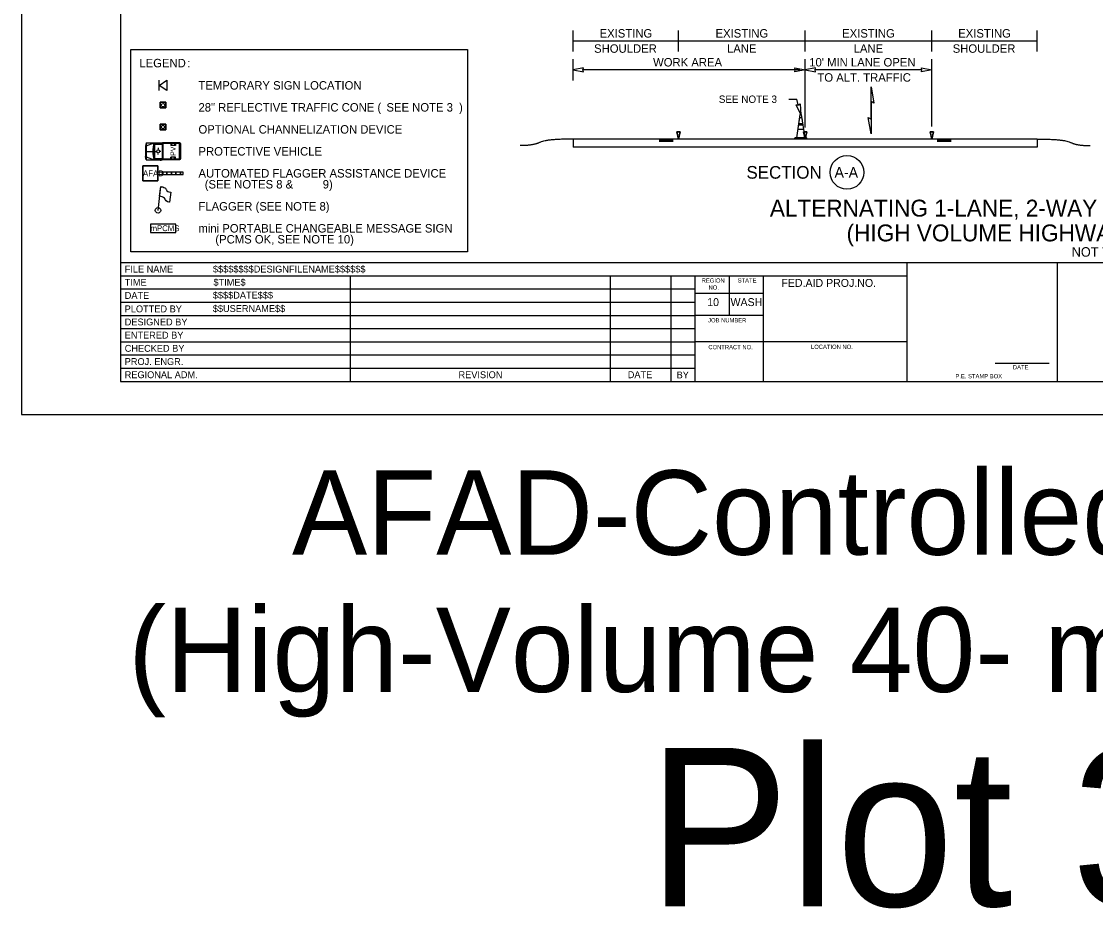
# Model space of a CAD drawing. Extents: x 99999.1 to 100095.7, y 99995 to 100010.7.
# Drawn here: x 100039.06 to 100049.24, y 99995.01 to 100003.41 of the extents above; entities that cross this region are included whole.
import ezdxf

# ---------------------------------------------------------------- set-up
doc = ezdxf.new("R2010")
doc.units = 0
for name, color, linetype in [('SH_DE_DetailHeading1Text', 7, 'Continuous'), ('SH_GI_PlotLimits', 7, 'Continuous'), ('SH_GI_SheetBorder', 7, 'Continuous'), ('SH_GI_SheetLocationText', 7, 'Continuous'), ('SH_GI_SheetTextInCells', 7, 'Continuous'), ('SH_GI_TitleBlockText', 7, 'Continuous'), ('TR_WZ_AFAD', 7, 'Continuous'), ('TR_WZ_FlaggingStation', 7, 'Continuous'), ('TR_WZ_PCMS', 7, 'Continuous'), ('TR_WZ_PortableSignMountBlk-Org', 7, 'Continuous'), ('TR_WZ_ProtectiveVehicle', 7, 'Continuous'), ('TR_WZ_TrafficCone', 7, 'Continuous'), ('TR_WZ_TrafficConeElev', 7, 'Continuous'), ('TR_WZ_WorkZoneDetails', 7, 'Continuous'), ('TR_WZ_WorkZoneTextCurrent', 7, 'Continuous')]:
    doc.layers.add(name, color=color, linetype=linetype)

msp = doc.modelspace()

# ---------------------------------------------------------------- linework, layer by layer
at = {"layer": 'SH_GI_PlotLimits'}
msp.add_lwpolyline([(100039.062, 99999.687), (100056.062, 99999.687), (100056.062, 100010.687), (100039.062, 100010.687)], close=True, dxfattribs=at)
at = {"layer": 'SH_GI_SheetBorder'}
for p, q in [((100040, 100010.375), (100040, 100000)), ((100040, 100001.126), (100055.75, 100001.126)), ((100047.457, 100000), (100047.457, 100001.126)), ((100048.883, 100000), (100048.883, 100001.126)), ((100040, 100001.001), (100047.457, 100001.001)), ((100042.179, 100001.001), (100042.179, 100000)), ((100044.641, 100001.001), (100044.641, 100000)), ((100045.216, 100001.001), (100045.216, 100000)), ((100045.445, 100001.001), (100045.445, 100000)), ((100045.772, 100000.625), (100045.772, 100001.001)), ((100046.096, 100000), (100046.096, 100001.001)), ((100040, 100000.876), (100042.182, 100000.876)), ((100042.182, 100000.876), (100045.447, 100000.876)), ((100046.096, 100000.831), (100045.447, 100000.831)), ((100040, 100000.751), (100042.182, 100000.751)), ((100042.182, 100000.751), (100045.447, 100000.751)), ((100040, 100000.625), (100045.447, 100000.625)), ((100046.096, 100000.625), (100045.447, 100000.625)), ((100040, 100000.5), (100045.447, 100000.5)), ((100040, 100000.375), (100045.447, 100000.375)), ((100047.457, 100000.375), (100045.447, 100000.375)), ((100040, 100000.25), (100045.447, 100000.25)), ((100040, 100000.125), (100045.447, 100000.125)), ((100048.29, 100000.173), (100048.802, 100000.173)), ((100040, 100000), (100055.75, 100000))]:
    msp.add_line(p, q, dxfattribs=at)
at = {"layer": 'TR_WZ_AFAD'}
for p, q in [((100040.212, 100001.899), (100040.212, 100002.043)), ((100040.212, 100002.043), (100040.356, 100002.043)), ((100040.356, 100002.043), (100040.212, 100002.043)), ((100040.212, 100002.043), (100040.212, 100001.899)), ((100040.356, 100002.043), (100040.356, 100001.899)), ((100040.356, 100001.976), (100040.356, 100002.043)), ((100040.399, 100001.983), (100040.356, 100001.983)), ((100040.356, 100001.983), (100040.356, 100001.976)), ((100040.356, 100001.976), (100040.356, 100001.971)), ((100040.441, 100001.983), (100040.399, 100001.983)), ((100040.399, 100001.959), (100040.441, 100001.959)), ((100040.484, 100001.983), (100040.441, 100001.983)), ((100040.441, 100001.971), (100040.441, 100001.983)), ((100040.441, 100001.959), (100040.441, 100001.971)), ((100040.441, 100001.959), (100040.484, 100001.959)), ((100040.527, 100001.983), (100040.484, 100001.983)), ((100040.484, 100001.983), (100040.484, 100001.971)), ((100040.484, 100001.971), (100040.484, 100001.959)), ((100040.484, 100001.959), (100040.527, 100001.959)), ((100040.569, 100001.983), (100040.527, 100001.983)), ((100040.527, 100001.971), (100040.527, 100001.983)), ((100040.527, 100001.959), (100040.527, 100001.971)), ((100040.527, 100001.959), (100040.569, 100001.959)), ((100040.569, 100001.983), (100040.569, 100001.971)), ((100040.569, 100001.971), (100040.569, 100001.959)), ((100040.569, 100001.959), (100040.596, 100001.959)), ((100040.356, 100001.899), (100040.212, 100001.899)), ((100040.212, 100001.899), (100040.356, 100001.899))]:
    msp.add_line(p, q, dxfattribs=at)
for points in [[(100040.356, 100001.959), (100040.596, 100001.959), (100040.596, 100001.983), (100040.356, 100001.983)], [(100040.356, 100001.899), (100040.356, 100001.965), (100040.356, 100001.976)], [(100040.356, 100001.971), (100040.356, 100001.965), (100040.356, 100001.959), (100040.399, 100001.959)], [(100040.399, 100001.959), (100040.399, 100001.971), (100040.399, 100001.983)], [(100040.399, 100001.983), (100040.399, 100001.971), (100040.399, 100001.959)], [(100040.441, 100001.983), (100040.441, 100001.971), (100040.441, 100001.959)], [(100040.484, 100001.959), (100040.484, 100001.971), (100040.484, 100001.983)], [(100040.527, 100001.983), (100040.527, 100001.971), (100040.527, 100001.959)], [(100040.569, 100001.959), (100040.569, 100001.971), (100040.569, 100001.983)], [(100040.596, 100001.959), (100040.596, 100001.983), (100040.569, 100001.983)]]:
    msp.add_lwpolyline(points, dxfattribs=at)
at = {"layer": 'TR_WZ_FlaggingStation'}
for p, q in [((100040.357, 100001.62), (100040.383, 100001.845)), ((100040.372, 100001.754), (100040.383, 100001.845)), ((100040.372, 100001.754), (100040.372, 100001.754)), ((100040.477, 100001.791), (100040.467, 100001.697))]:
    msp.add_line(p, q, dxfattribs=at)
for points in [[(100040.383, 100001.845), (100040.387, 100001.844), (100040.402, 100001.842), (100040.413, 100001.838), (100040.42, 100001.833), (100040.427, 100001.83), (100040.432, 100001.824), (100040.435, 100001.818), (100040.436, 100001.813), (100040.44, 100001.806), (100040.449, 100001.8), (100040.458, 100001.795), (100040.477, 100001.791)], [(100040.467, 100001.697), (100040.46, 100001.698), (100040.446, 100001.702), (100040.433, 100001.711), (100040.428, 100001.719), (100040.425, 100001.727), (100040.418, 100001.736), (100040.409, 100001.741), (100040.395, 100001.747), (100040.372, 100001.754)]]:
    msp.add_lwpolyline(points, dxfattribs=at)
msp.add_circle((100040.357, 100001.62), 0.026, dxfattribs=at)
at = {"layer": 'TR_WZ_PCMS'}
msp.add_lwpolyline([(100040.284, 100001.41), (100040.524, 100001.41), (100040.524, 100001.49), (100040.284, 100001.49)], close=True, dxfattribs=at)
msp.add_lwpolyline([(100040.284, 100001.41), (100040.524, 100001.41), (100040.524, 100001.49), (100040.284, 100001.49), (100040.284, 100001.41)], dxfattribs=at)
at = {"layer": 'TR_WZ_PortableSignMountBlk-Org'}
msp.add_line((100040.368, 100002.754), (100040.368, 100002.854), dxfattribs=at)
msp.add_lwpolyline([(100040.368, 100002.804), (100040.44, 100002.854), (100040.44, 100002.754)], close=True, dxfattribs=at)
at = {"layer": 'TR_WZ_ProtectiveVehicle'}
for p, q in [((100040.245, 100002.259), (100040.238, 100002.227)), ((100040.245, 100002.259), (100040.245, 100002.099)), ((100040.245, 100002.259), (100040.396, 100002.259)), ((100040.245, 100002.23), (100040.321, 100002.259)), ((100040.321, 100002.259), (100040.321, 100002.099)), ((100040.322, 100002.259), (100040.322, 100002.099)), ((100040.322, 100002.259), (100040.332, 100002.247)), ((100040.322, 100002.247), (100040.396, 100002.247)), ((100040.376, 100002.261), (100040.385, 100002.261)), ((100040.396, 100002.259), (100040.396, 100002.099)), ((100040.563, 100002.259), (100040.398, 100002.259)), ((100040.398, 100002.259), (100040.398, 100002.099)), ((100040.558, 100002.253), (100040.403, 100002.253)), ((100040.403, 100002.253), (100040.403, 100002.105)), ((100040.477, 100002.253), (100040.477, 100002.234)), ((100040.485, 100002.253), (100040.485, 100002.234)), ((100040.512, 100002.253), (100040.512, 100002.234)), ((100040.521, 100002.253), (100040.521, 100002.234)), ((100040.558, 100002.253), (100040.558, 100002.105)), ((100040.563, 100002.259), (100040.563, 100002.099)), ((100040.567, 100002.256), (100040.563, 100002.256)), ((100040.563, 100002.256), (100040.563, 100002.102)), ((100040.571, 100002.252), (100040.571, 100002.107)), ((100040.238, 100002.227), (100040.238, 100002.131)), ((100040.245, 100002.179), (100040.306, 100002.179)), ((100040.334, 100002.179), (100040.344, 100002.179)), ((100040.358, 100002.211), (100040.358, 100002.198)), ((100040.359, 100002.148), (100040.359, 100002.16)), ((100040.37, 100002.179), (100040.37, 100002.179)), ((100040.383, 100002.178), (100040.371, 100002.179)), ((100040.521, 100002.234), (100040.477, 100002.234)), ((100040.571, 100002.19), (100040.563, 100002.187)), ((100040.571, 100002.168), (100040.563, 100002.171)), ((100040.569, 100002.179), (100040.565, 100002.179)), ((100040.567, 100002.181), (100040.567, 100002.177)), ((100040.245, 100002.099), (100040.238, 100002.131)), ((100040.245, 100002.128), (100040.321, 100002.099)), ((100040.245, 100002.099), (100040.396, 100002.099)), ((100040.322, 100002.111), (100040.396, 100002.111)), ((100040.33, 100002.111), (100040.322, 100002.099)), ((100040.376, 100002.097), (100040.385, 100002.097)), ((100040.563, 100002.099), (100040.398, 100002.099)), ((100040.558, 100002.105), (100040.403, 100002.105)), ((100040.477, 100002.105), (100040.477, 100002.124)), ((100040.521, 100002.124), (100040.477, 100002.124)), ((100040.485, 100002.105), (100040.485, 100002.124)), ((100040.512, 100002.105), (100040.512, 100002.124)), ((100040.521, 100002.105), (100040.521, 100002.124)), ((100040.567, 100002.102), (100040.563, 100002.102))]:
    msp.add_line(p, q, dxfattribs=at)
for centre, major_axis, start_param, end_param in [((100040.429, 100002.179), (0, -0.168), 4.215667, 5.208926), ((100040.567, 100002.252), (0, 0.00488), 4.712389, 6.283185), ((100040.567, 100002.107), (0, -0.00488), 0, 1.570796)]:
    msp.add_ellipse(centre, major_axis=major_axis, ratio=0.73155, start_param=start_param, end_param=end_param, dxfattribs=at)
for centre, major_axis in [((100040.358, 100002.179), (0, 0.0154)), ((100040.567, 100002.179), (0, 0.00225))]:
    msp.add_ellipse(centre, major_axis=major_axis, ratio=0.73155, dxfattribs=at)
at = {"layer": 'TR_WZ_TrafficCone'}
for points in [[(100040.377, 100002.644), (100040.431, 100002.644), (100040.431, 100002.591), (100040.377, 100002.591), (100040.377, 100002.644)], [(100040.377, 100002.591), (100040.431, 100002.591), (100040.431, 100002.644), (100040.377, 100002.644), (100040.377, 100002.591)], [(100040.377, 100002.436), (100040.431, 100002.436), (100040.431, 100002.382), (100040.377, 100002.382), (100040.377, 100002.436)], [(100040.377, 100002.382), (100040.431, 100002.382), (100040.431, 100002.436), (100040.377, 100002.436), (100040.377, 100002.382)]]:
    msp.add_lwpolyline(points, dxfattribs=at)
for centre in [(100040.404, 100002.617), (100040.404, 100002.409)]:
    msp.add_circle(centre, 0.0167, dxfattribs=at)
at = {"layer": 'TR_WZ_TrafficConeElev'}
for p, q in [((100046.436, 100002.498), (100046.428, 100002.443)), ((100046.428, 100002.443), (100046.47, 100002.443)), ((100046.462, 100002.498), (100046.436, 100002.498)), ((100046.47, 100002.443), (100046.462, 100002.498)), ((100046.425, 100002.427), (100046.42, 100002.389)), ((100046.42, 100002.389), (100046.478, 100002.389)), ((100046.472, 100002.427), (100046.425, 100002.427)), ((100046.478, 100002.389), (100046.472, 100002.427)), ((100046.395, 100002.308), (100046.391, 100002.304)), ((100046.391, 100002.304), (100046.391, 100002.296)), ((100046.391, 100002.296), (100046.507, 100002.296)), ((100046.407, 100002.308), (100046.395, 100002.308)), ((100046.507, 100002.304), (100046.503, 100002.308)), ((100046.507, 100002.296), (100046.507, 100002.304))]:
    msp.add_line(p, q, dxfattribs=at)
msp.add_lwpolyline([(100046.407, 100002.308), (100046.491, 100002.308), (100046.457, 100002.529), (100046.441, 100002.529)], close=True, dxfattribs=at)
msp.add_lwpolyline([(100046.407, 100002.308), (100046.491, 100002.308), (100046.457, 100002.529), (100046.441, 100002.529)], close=True, dxfattribs=at)
msp.add_lwpolyline([(100046.503, 100002.308), (100046.491, 100002.308), (100046.407, 100002.308)], dxfattribs=at)
at = {"layer": 'TR_WZ_WorkZoneDetails'}
for p, q in [((100044.291, 100003.125), (100044.291, 100003.325)), ((100045.291, 100003.125), (100045.291, 100003.325)), ((100046.491, 100003.125), (100046.491, 100003.325)), ((100047.691, 100003.125), (100047.691, 100003.325)), ((100048.691, 100003.125), (100048.691, 100003.325)), ((100044.291, 100003.225), (100045.291, 100003.225)), ((100045.291, 100003.225), (100046.491, 100003.225)), ((100046.491, 100003.225), (100047.691, 100003.225)), ((100047.691, 100003.225), (100048.691, 100003.225)), ((100044.291, 100002.851), (100044.291, 100003.051)), ((100046.491, 100002.405), (100046.491, 100003.051)), ((100047.691, 100002.415), (100047.691, 100003.051)), ((100046.439, 100002.951), (100044.384, 100002.951)), ((100047.597, 100002.951), (100046.584, 100002.951)), ((100046.336, 100002.672), (100046.412, 100002.672)), ((100046.425, 100002.62), (100046.412, 100002.672)), ((100047.116, 100002.652), (100047.116, 100002.483)), ((100047.116, 100002.483), (100047.116, 100002.652)), ((100044.291, 100002.295), (100044.291, 100002.22)), ((100048.691, 100002.295), (100044.291, 100002.295)), ((100045.108, 100002.29), (100045.241, 100002.29)), ((100045.108, 100002.285), (100045.241, 100002.285)), ((100045.108, 100002.279), (100045.241, 100002.279)), ((100045.108, 100002.274), (100045.241, 100002.274)), ((100047.874, 100002.29), (100047.741, 100002.29)), ((100047.874, 100002.284), (100047.741, 100002.284)), ((100047.874, 100002.278), (100047.741, 100002.278)), ((100047.874, 100002.273), (100047.741, 100002.273)), ((100048.691, 100002.295), (100048.691, 100002.22)), ((100048.691, 100002.22), (100044.291, 100002.22))]:
    msp.add_line(p, q, dxfattribs=at)
for points in [[(100044.291, 100002.951), (100044.389, 100002.932), (100044.384, 100002.951), (100044.389, 100002.971)], [(100046.491, 100002.951), (100046.392, 100002.932), (100046.397, 100002.951), (100046.392, 100002.971)], [(100046.491, 100002.951), (100046.589, 100002.932), (100046.584, 100002.951), (100046.589, 100002.971)], [(100047.691, 100002.951), (100047.592, 100002.932), (100047.597, 100002.951), (100047.592, 100002.971)], [(100047.116, 100002.789), (100047.143, 100002.636), (100047.116, 100002.652)], [(100046.449, 100002.529), (100046.406, 100002.619), (100046.426, 100002.62), (100046.443, 100002.629)], [(100047.116, 100002.345), (100047.089, 100002.499), (100047.116, 100002.483)], [(100045.291, 100002.295), (100045.274, 100002.365), (100045.307, 100002.365)], [(100046.491, 100002.295), (100046.474, 100002.365), (100046.507, 100002.365)], [(100047.691, 100002.295), (100047.674, 100002.365), (100047.707, 100002.365)]]:
    msp.add_lwpolyline(points, close=True, dxfattribs=at)
for points in [[(100045.307, 100002.365), (100045.274, 100002.365), (100045.291, 100002.295), (100045.307, 100002.365)], [(100046.507, 100002.365), (100046.474, 100002.365), (100046.491, 100002.295), (100046.507, 100002.365)], [(100047.707, 100002.365), (100047.674, 100002.365), (100047.691, 100002.295), (100047.707, 100002.365)]]:
    msp.add_lwpolyline(points, dxfattribs=at)
msp.add_circle((100046.887, 100001.98), 0.16, dxfattribs=at)
for points in [[(100044.291, 100002.295), (100044.04, 100002.295), (100043.914, 100002.233), (100043.789, 100002.233)], [(100048.691, 100002.295), (100048.942, 100002.296), (100049.067, 100002.233), (100049.193, 100002.234)]]:
    msp.add_open_spline(points, degree=2, dxfattribs=at)
at = {"layer": 'TR_WZ_WorkZoneTextCurrent'}
msp.add_lwpolyline([(100040.1, 100003.144), (100043.289, 100003.144), (100043.289, 100001.226), (100040.1, 100001.226)], close=True, dxfattribs=at)

# ---------------------------------------------------------------- texts
at = {"layer": 'SH_DE_DetailHeading1Text'}
for s, height, p in [('ALTERNATING 1-LANE, 2-WAY TRAFFIC: AFAD-CONTROLLED', 0.16, (100046.156, 100001.561)), ('(HIGH VOLUME HIGHWAYS, 40 MPH OR LESS)', 0.16, (100046.883, 100001.326)), ('NOT TO SCALE', 0.09, (100049.017, 100001.181))]:
    msp.add_text(s, height=height, rotation=360, dxfattribs=at).set_placement(p)
at = {"layer": 'SH_GI_SheetLocationText'}
for s, height, p in [('AFAD-Controlled Alt Traffic', 0.8, (100041.626, 99998.357)), ('(High-Volume 40- mph Highways)', 0.8, (100040.076, 99997.057)), ('Plot 3', 1.5, (100045.001, 99995.027))]:
    msp.add_text(s, height=height, dxfattribs=at).set_placement(p)
at = {"layer": 'SH_GI_SheetTextInCells'}
for s, height, p in [('FILE NAME', 0.0651, (100040.041, 100001.031)), ('TIME', 0.0651, (100040.041, 100000.906)), ('REGION', 0.04, (100045.51, 100000.935)), ('STATE', 0.04, (100045.851, 100000.936)), ('FED.AID PROJ.NO.', 0.07506, (100046.265, 100000.895)), ('DATE', 0.0651, (100040.041, 100000.781)), ('NO.', 0.04, (100045.575, 100000.869)), ('PLOTTED BY', 0.0651, (100040.041, 100000.654)), ('10', 0.0751, (100045.562, 100000.713)), ('WASH', 0.0751, (100045.783, 100000.713)), ('DESIGNED BY', 0.06505, (100040.041, 100000.53)), ('JOB NUMBER', 0.04, (100045.571, 100000.559)), ('ENTERED BY', 0.0651, (100040.041, 100000.405)), ('CHECKED BY', 0.0651, (100040.041, 100000.28)), ('CONTRACT NO.', 0.04003, (100045.573, 100000.304)), ('LOCATION NO.', 0.04003, (100046.546, 100000.307)), ('PROJ. ENGR.', 0.06505, (100040.041, 100000.155)), ('DATE', 0.04, (100048.46, 100000.114)), ('REGIONAL ADM.', 0.06505, (100040.041, 100000.03)), ('REVISION', 0.0651, (100043.205, 100000.03)), ('DATE', 0.0651, (100044.809, 100000.03)), ('BY', 0.0651, (100045.272, 100000.028)), ('P.E. STAMP BOX', 0.04003, (100047.915, 100000.029))]:
    msp.add_text(s, height=height, dxfattribs=at).set_placement(p)
at = {"layer": 'SH_GI_TitleBlockText'}
for s, height, p in [('$$$$$$$$DESIGNFILENAME$$$$$$', 0.06505, (100040.877, 100001.031)), ('$TIME$', 0.0651, (100040.882, 100000.906)), ('$$$$DATE$$$', 0.06505, (100040.876, 100000.784)), ('$$USERNAME$$', 0.06505, (100040.876, 100000.657))]:
    msp.add_text(s, height=height, dxfattribs=at).set_placement(p)
at = {"layer": 'TR_WZ_AFAD'}
msp.add_text('AFAD', height=0.056, dxfattribs=at).set_placement((100040.214, 100001.943))
at = {"layer": 'TR_WZ_PCMS'}
msp.add_text('mPCMS', height=0.055, rotation=360, dxfattribs=at).set_placement((100040.286, 100001.423))
at = {"layer": 'TR_WZ_ProtectiveVehicle'}
msp.add_text('PV', height=0.048, rotation=90, dxfattribs=at).set_placement((100040.523, 100002.136))
at = {"layer": 'TR_WZ_WorkZoneDetails'}
for s, height, p in [('EXISTING', 0.08, (100044.542, 100003.257)), ('EXISTING', 0.08, (100045.641, 100003.257)), ('EXISTING', 0.08, (100046.841, 100003.257)), ('EXISTING', 0.08, (100047.941, 100003.257)), ('SHOULDER', 0.08, (100044.49, 100003.113)), ('LANE', 0.08, (100045.75, 100003.113)), ('LANE', 0.08, (100046.95, 100003.113)), ('SHOULDER', 0.08, (100047.889, 100003.113)), ('SECTION', 0.12, (100045.934, 100001.92)), ('A-A', 0.1, (100046.769, 100001.93))]:
    msp.add_text(s, height=height, rotation=360, dxfattribs=at).set_placement(p)
for s, p in [('WORK AREA', (100045.049, 100002.983)), ("10' MIN LANE OPEN", (100046.529, 100002.983)), ('TO ALT. TRAFFIC', (100046.607, 100002.839))]:
    msp.add_text(s, height=0.08, dxfattribs=at).set_placement(p)
at = {"layer": 'TR_WZ_WorkZoneTextCurrent'}
for s, p in [('LEGEND', (100040.18, 100002.975)), (':', (100040.633, 100002.975)), ('TEMPORARY SIGN LOCATION ', (100040.74, 100002.764)), ('28" REFLECTIVE TRAFFIC CONE (', (100040.74, 100002.556)), ('SEE NOTE 3', (100042.522, 100002.556)), (')', (100043.21, 100002.556)), ('OPTIONAL CHANNELIZATION DEVICE', (100040.74, 100002.347)), ('PROTECTIVE VEHICLE', (100040.74, 100002.139)), ('AUTOMATED FLAGGER ASSISTANCE DEVICE', (100040.74, 100001.931)), ('  (SEE NOTES 8 &', (100040.74, 100001.827)), ('9)', (100041.918, 100001.827)), ('FLAGGER (SEE NOTE 8)', (100040.74, 100001.618)), ('mini PORTABLE CHANGEABLE MESSAGE SIGN', (100040.74, 100001.41)), ('(PCMS OK, SEE NOTE 10)', (100040.9, 100001.306))]:
    msp.add_text(s, height=0.08, rotation=360, dxfattribs=at).set_placement(p)
msp.add_text('SEE NOTE 3', height=0.07, dxfattribs=at).set_placement((100045.672, 100002.638))

doc.saveas('drawing.dxf')
